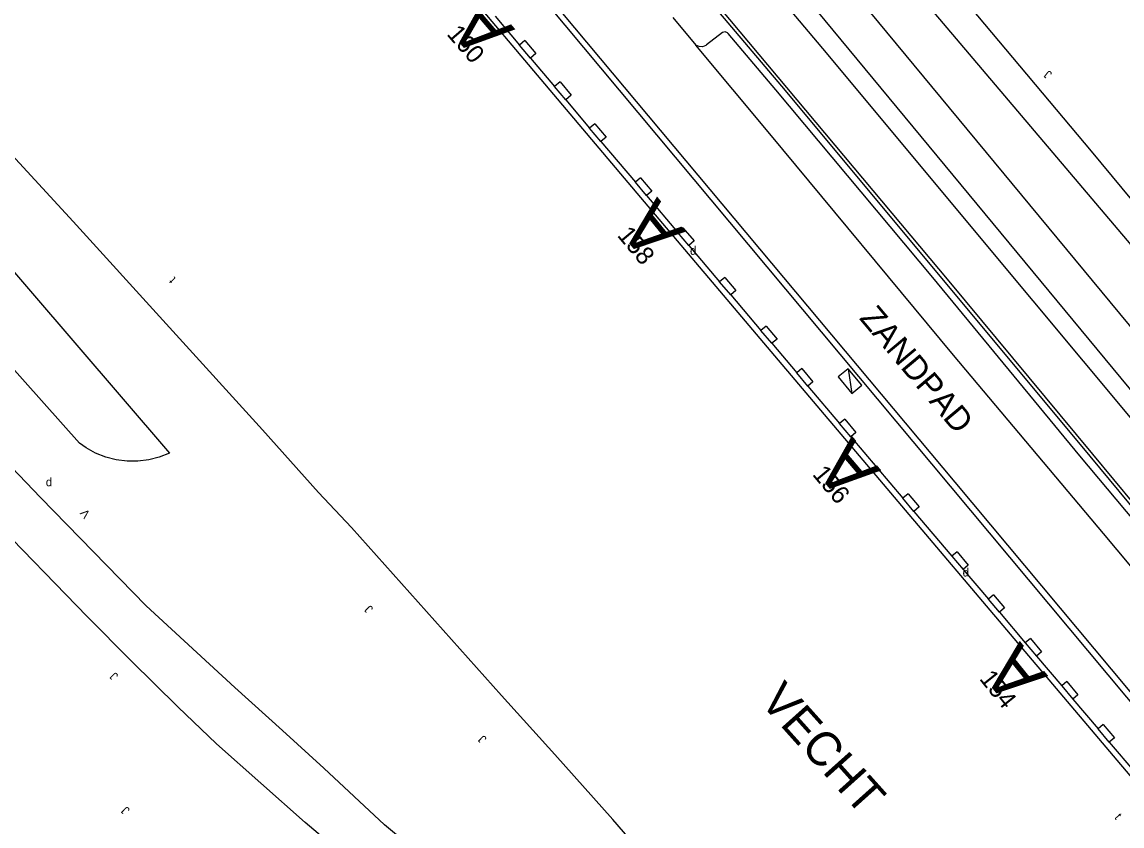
# Model space of a CAD drawing. Extents: x 134999 to 136502, y 457398 to 459002.
# Drawn here: x 135280.2 to 135344.5, y 458277.6 to 458324.6 of the extents above; entities that cross this region are included whole.
import ezdxf

# ---------------------------------------------------------------- set-up
doc = ezdxf.new("R2010")
doc.units = 0
for name, color, linetype in [('RI_DGTB_18', 7, 'Continuous'), ('RI_DGTB_29', 7, 'Continuous'), ('RI_DGTB_30', 7, 'Continuous'), ('RI_DGTB_31', 7, 'Continuous'), ('RI_DGTB_36', 7, 'Continuous'), ('RI_DGTB_37', 7, 'Continuous'), ('RI_DGTB_38', 7, 'Continuous'), ('RI_DGTB_43', 7, 'Continuous'), ('RI_DGTB_48', 7, 'Continuous'), ('RI_DGTB_53', 7, 'Continuous'), ('RI_DGTB_54', 7, 'Continuous'), ('RI_DGTB_58', 7, 'Continuous'), ('RI_DGTB_6', 7, 'Continuous')]:
    doc.layers.add(name, color=color, linetype=linetype)

msp = doc.modelspace()

# ---------------------------------------------------------------- linework, layer by layer
at = {"layer": 'RI_DGTB_18'}
for points in [[(135360.521, 458295.648), (135342.748, 458317.095), (135321.978, 458341.847), (135316.826, 458347.921), (135316.771, 458347.966), (135316.584, 458348.184), (135316.464, 458348.446), (135316.42, 458348.73), (135316.455, 458349.015), (135316.568, 458349.28), (135316.749, 458349.503), (135316.984, 458349.669), (135317.255, 458349.763), (135317.542, 458349.78), (135317.823, 458349.717), (135319.25, 458349.029), (135323.554, 458346.103), (135332.756, 458337.938), (135346.666, 458327.31)], [(135347.291, 458300.406), (135324.826, 458327.574)]]:
    msp.add_lwpolyline(points, dxfattribs=at)
at = {"layer": 'RI_DGTB_30'}
msp.add_line((135328.517, 458304.349), (135328.726, 458302.905), dxfattribs=at)
msp.add_lwpolyline([(135327.934, 458303.871), (135328.726, 458302.905), (135329.309, 458303.383), (135328.517, 458304.349), (135327.934, 458303.871)], dxfattribs=at)
at = {"layer": 'RI_DGTB_48'}
msp.add_lwpolyline([(135358.102, 458280.635), (135347.87, 458292.975), (135342.667, 458299.226), (135333.631, 458310.094), (135324.641, 458320.888), (135320.723, 458325.493)], dxfattribs=at)
at = {"layer": 'RI_DGTB_53'}
for p, q in [((135311.104, 458325.994), (135334.764, 458297.702)), ((135310.847, 458325.76), (135334.473, 458297.484)), ((135318.248, 458324.903), (135319.602, 458323.287)), ((135309.59, 458323.557), (135309.285, 458323.3)), ((135309.59, 458323.557), (135310.246, 458322.806)), ((135310.246, 458322.806), (135309.927, 458322.537)), ((135311.664, 458321.142), (135311.337, 458320.866)), ((135311.664, 458321.142), (135312.309, 458320.363)), ((135312.309, 458320.363), (135311.989, 458320.093)), ((135313.688, 458318.686), (135313.388, 458318.433)), ((135313.688, 458318.686), (135314.345, 458317.913)), ((135314.345, 458317.913), (135314.042, 458317.658)), ((135316.368, 458315.519), (135316.063, 458315.262)), ((135316.368, 458315.519), (135317.023, 458314.738)), ((135317.023, 458314.738), (135316.721, 458314.482)), ((135318.841, 458312.602), (135318.534, 458312.342)), ((135318.841, 458312.602), (135319.502, 458311.831)), ((135319.502, 458311.831), (135319.19, 458311.567)), ((135321.29, 458309.699), (135320.988, 458309.444)), ((135321.29, 458309.699), (135321.949, 458308.932)), ((135321.949, 458308.932), (135321.642, 458308.672)), ((135323.714, 458306.838), (135323.412, 458306.582)), ((135323.714, 458306.838), (135324.367, 458306.081)), ((135324.367, 458306.081), (135324.038, 458305.843)), ((135325.808, 458304.364), (135325.506, 458304.108)), ((135325.808, 458304.364), (135326.454, 458303.587)), ((135326.454, 458303.587), (135326.158, 458303.337)), ((135328.313, 458301.394), (135328.015, 458301.142)), ((135328.313, 458301.394), (135328.964, 458300.621)), ((135328.964, 458300.621), (135328.668, 458300.37)), ((135334.764, 458297.702), (135355.531, 458272.838)), ((135332.015, 458297.034), (135331.709, 458296.775)), ((135332.015, 458297.034), (135332.669, 458296.26)), ((135334.473, 458297.484), (135384.871, 458237.101)), ((135332.669, 458296.26), (135332.363, 458296.001)), ((135334.893, 458293.629), (135334.588, 458293.371)), ((135334.893, 458293.629), (135335.536, 458292.845)), ((135335.536, 458292.845), (135335.243, 458292.597)), ((135337.014, 458291.109), (135336.716, 458290.857)), ((135337.014, 458291.109), (135337.665, 458290.354)), ((135337.665, 458290.354), (135337.359, 458290.095)), ((135339.19, 458288.567), (135338.877, 458288.302)), ((135339.19, 458288.567), (135339.824, 458287.78)), ((135339.824, 458287.78), (135339.529, 458287.531)), ((135341.306, 458286.032), (135341.009, 458285.781)), ((135341.306, 458286.032), (135341.961, 458285.265)), ((135341.961, 458285.265), (135341.661, 458285.011)), ((135343.437, 458283.516), (135343.139, 458283.264)), ((135343.437, 458283.516), (135344.09, 458282.749)), ((135344.09, 458282.749), (135343.789, 458282.495))]:
    msp.add_line(p, q, dxfattribs=at)
for points in [[(135277.479, 458384.612), (135279.248, 458377.677), (135279.421, 458376.936), (135279.737, 458375.882), (135280.129, 458374.854), (135280.594, 458373.858), (135281.131, 458372.898), (135281.736, 458371.979), (135282.406, 458371.107), (135285.299, 458367.687), (135297.458, 458353.401), (135306.933, 458342.169), (135315.503, 458332.045), (135324.897, 458320.817), (135334.398, 458309.468), (135342.807, 458299.356), (135351.41, 458288.975), (135360.486, 458278.002), (135369.277, 458267.496), (135378.285, 458256.715), (135388.432, 458244.552), (135397.612, 458233.751), (135400.748, 458230.047)], [(135281.318, 458382.051), (135281.865, 458379.807), (135282.257, 458378.55), (135282.724, 458377.32), (135283.266, 458376.12), (135283.879, 458374.955), (135284.562, 458373.83), (135285.312, 458372.748), (135287.548, 458369.758), (135292.607, 458363.704), (135300.403, 458354.521), (135309.098, 458344.196), (135318.053, 458333.734), (135327.222, 458322.838), (135336.372, 458311.853), (135345.212, 458301.259), (135353.7, 458290.944), (135362.823, 458279.946), (135371.669, 458269.362), (135380.575, 458258.669), (135390.695, 458246.524), (135403.512, 458231.49)], [(135356.05, 458279.549), (135356.033, 458279.582), (135355.983, 458279.779), (135356.012, 458279.981), (135356.116, 458280.156), (135357.014, 458280.911), (135357.074, 458281), (135357.09, 458281.141), (135357.028, 458281.269), (135353.398, 458285.72), (135342.064, 458299.245), (135333.47, 458309.683), (135324.284, 458320.669), (135321.498, 458323.98), (135321.459, 458324.011), (135321.315, 458324.062), (135321.164, 458324.034), (135320.233, 458323.306), (135320.191, 458323.277), (135319.999, 458323.203), (135319.792, 458323.206), (135319.602, 458323.287)], [(135356.05, 458279.549), (135351.84, 458284.682), (135343.454, 458294.71), (135334.673, 458305.143), (135323.926, 458318.11), (135319.602, 458323.287)]]:
    msp.add_lwpolyline(points, dxfattribs=at)
at = {"layer": 'RI_DGTB_54'}
for points in [[(135304.544, 458275.009), (135301.376, 458277.656), (135297.84, 458280.96), (135295.422, 458283.168), (135292.622, 458285.683), (135287.436, 458290.475), (135281.26, 458296.808), (135277.865, 458300.347), (135271.983, 458306.748), (135269.583, 458309.452), (135266.912, 458312.404), (135263.631, 458316.076), (135260.883, 458319.085), (135258.387, 458321.937), (135254.785, 458325.991), (135253.185, 458327.842), (135250.492, 458330.783), (135249.163, 458332.316), (135243.121, 458339.071), (135238.589, 458343.809), (135234.71, 458347.915), (135228.241, 458354.047), (135223.042, 458358.48)], [(135299.804, 458275.198), (135296.75, 458277.788), (135291.552, 458282.39), (135289.292, 458284.561), (135286.568, 458287.247), (135283.979, 458289.837), (135278.324, 458295.66), (135275.227, 458298.918), (135272.149, 458302.297), (135269.617, 458305.11), (135263.628, 458311.675), (135254.798, 458321.532), (135252.059, 458324.638), (135244.691, 458332.781), (135241.232, 458336.632), (135235.957, 458342.287), (135231.736, 458346.737), (135228.639, 458349.634), (135225.997, 458352.143), (135223.312, 458354.423)]]:
    msp.add_lwpolyline(points, dxfattribs=at)
at = {"layer": 'RI_DGTB_58'}
for p, q in [((135309.927, 458322.537), (135309.285, 458323.3)), ((135311.989, 458320.093), (135311.337, 458320.866)), ((135314.042, 458317.658), (135313.388, 458318.433)), ((135316.721, 458314.482), (135316.063, 458315.262)), ((135319.19, 458311.567), (135318.534, 458312.342)), ((135321.642, 458308.672), (135320.988, 458309.444)), ((135324.038, 458305.843), (135323.412, 458306.582)), ((135326.158, 458303.337), (135325.506, 458304.108)), ((135328.668, 458300.37), (135328.015, 458301.142)), ((135332.363, 458296.001), (135331.709, 458296.775)), ((135334.588, 458293.371), (135335.243, 458292.597)), ((135337.359, 458290.095), (135336.716, 458290.857)), ((135338.877, 458288.302), (135339.529, 458287.531)), ((135341.009, 458285.781), (135341.661, 458285.011)), ((135343.789, 458282.495), (135343.139, 458283.264))]:
    msp.add_line(p, q, dxfattribs=at)
for points in [[(135257.591, 458392.934), (135256.461, 458385.195), (135257.423, 458384.095), (135265.384, 458374.739), (135277.247, 458360.679), (135287.755, 458348.307), (135300.354, 458333.357), (135316.37, 458314.365), (135323.776, 458305.621), (135345.64, 458279.775), (135348.27, 458276.674), (135363.714, 458258.421), (135376.067, 458243.88), (135383.651, 458234.915)], [(135350.985, 458235.875), (135343.864, 458244.072), (135326.709, 458264.062), (135323.357, 458267.938), (135320.711, 458271.056), (135314.745, 458277.961), (135311.343, 458281.773), (135308.226, 458285.222), (135299.449, 458295.048), (135297.526, 458297.097), (135294.244, 458300.763), (135283.169, 458312.975), (135279.131, 458317.36), (135274.529, 458322.304), (135265.107, 458332.575), (135256.597, 458341.748), (135251.884, 458346.89), (135251.322, 458347.558), (135250.417, 458348.59), (135243.555, 458356.091), (135239.588, 458360.464), (135235.602, 458364.705), (135232.009, 458368.613), (135216.479, 458384.861)], [(135421.155, 458252.442), (135401.748, 458244.545), (135401.48, 458244.546), (135400.602, 458244.602), (135399.733, 458244.737), (135398.88, 458244.951), (135398.05, 458245.241), (135397.249, 458245.606), (135396.485, 458246.042), (135395.764, 458246.545), (135393.291, 458249.114), (135380.395, 458264.616), (135349.102, 458301.914), (135326.65, 458329.067), (135318.48, 458339.151), (135313.042, 458345.189)], [(135401.689, 458248.012), (135399.005, 458250.659), (135387.477, 458263.175), (135378.755, 458272.379), (135369.986, 458282.21), (135317.127, 458344.597)], [(135307.854, 458324.996), (135309.285, 458323.3)], [(135309.927, 458322.537), (135311.337, 458320.866)], [(135269.567, 458321.804), (135288.802, 458299.402), (135288.208, 458299.17), (135287.59, 458299.013), (135286.957, 458298.935), (135286.32, 458298.937), (135285.687, 458299.019), (135285.07, 458299.179), (135284.478, 458299.415), (135283.919, 458299.723), (135283.544, 458299.986), (135266.356, 458319.263)], [(135311.989, 458320.093), (135313.388, 458318.433)], [(135314.042, 458317.658), (135316.063, 458315.262)], [(135316.721, 458314.482), (135318.534, 458312.342)], [(135319.19, 458311.567), (135320.988, 458309.444)], [(135321.642, 458308.672), (135323.412, 458306.582)], [(135324.038, 458305.843), (135325.506, 458304.108)], [(135326.158, 458303.337), (135328.015, 458301.142)], [(135328.668, 458300.37), (135331.709, 458296.775)], [(135332.363, 458296.001), (135334.588, 458293.371)], [(135335.243, 458292.597), (135336.716, 458290.857)], [(135337.359, 458290.095), (135338.877, 458288.302)], [(135339.529, 458287.531), (135341.009, 458285.781)], [(135341.661, 458285.011), (135343.139, 458283.264)], [(135343.789, 458282.495), (135345.284, 458280.728)]]:
    msp.add_lwpolyline(points, dxfattribs=at)

# ---------------------------------------------------------------- texts
at = {"layer": 'RI_DGTB_29'}
for p in [(135319.258, 458311.021), (135335.211, 458292.187)]:
    msp.add_text('d', height=0.5, dxfattribs=at).set_placement(p)
msp.add_text('d', height=0.5, rotation=359.99965, dxfattribs=at).set_placement((135281.57, 458297.47))
at = {"layer": 'RI_DGTB_30'}
msp.add_text('V', height=0.5, rotation=130.13087, dxfattribs=at).set_placement((135284.198, 458295.854))
at = {"layer": 'RI_DGTB_31'}
for rotation, p in [(143.18371, (135340.479, 458321.661)), (136.33581, (135300.751, 458290.326)), (136.33581, (135285.841, 458286.405)), (136.33581, (135307.396, 458282.715)), (136.33581, (135286.514, 458278.546))]:
    msp.add_text('J', height=0.5, rotation=rotation, dxfattribs=at).set_placement(p)
at = {"layer": 'RI_DGTB_36'}
for s, rotation, p in [('160', 310.8825, (135304.984, 458323.917)), ('158', 309.8701, (135314.958, 458312.144)), ('156', 309.8701, (135326.379, 458298.151)), ('154', 308.6624, (135336.152, 458286.192))]:
    msp.add_text(s, height=1.054, rotation=rotation, dxfattribs=at).set_placement(p)
at = {"layer": 'RI_DGTB_37'}
msp.add_text('ZANDPAD', height=1.4, rotation=309.99904, dxfattribs=at).set_placement((135329.124, 458307.292))
at = {"layer": 'RI_DGTB_38'}
msp.add_text('VECHT', height=2, rotation=311.83576, dxfattribs=at).set_placement((135323.288, 458284.848))
msp.add_text('VECHT', height=2, rotation=311.83576, dxfattribs=at).set_placement((135323.288, 458284.848))
msp.add_text('VECHT', height=2, rotation=311.83576, dxfattribs=at).set_placement((135323.288, 458284.848))
at = {"layer": 'RI_DGTB_43'}
for rotation, p in [(132.59733, (135289.203, 458309.622)), (309.40703, (135344.068, 458278.066))]:
    msp.add_text('t', height=0.5, rotation=rotation, dxfattribs=at).set_placement(p)
at = {"layer": 'RI_DGTB_6'}
for rotation, p in [(130.47883, (135309.047, 458324.21)), (129.05961, (135319.012, 458312.363)), (130.33378, (135330.459, 458298.393)), (128.98934, (135340.231, 458286.351))]:
    msp.add_text('A', height=3, rotation=rotation, dxfattribs=at).set_placement(p)

doc.saveas('drawing.dxf')
